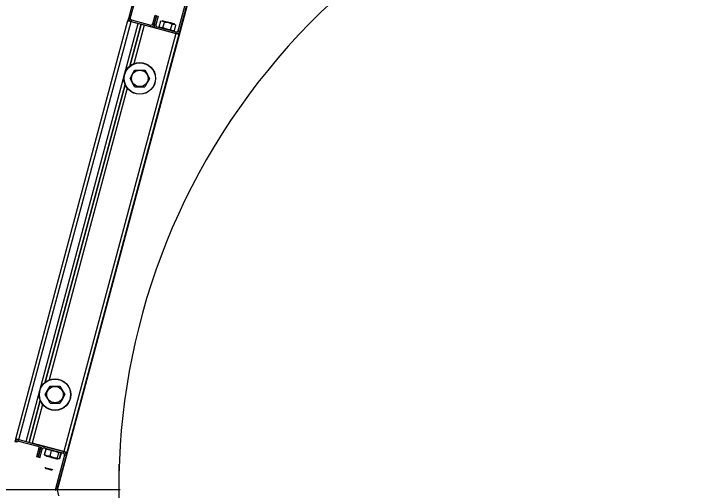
# Model space of a CAD drawing. Extents: x -264205 to -263659, y -1242401 to -1242060.
# Drawn here: x -263873.997 to -263873.375, y -1242241.268 to -1242240.84 of the extents above; entities that cross this region are included whole.
import ezdxf

# ---------------------------------------------------------------- set-up
doc = ezdxf.new("R2010")
doc.units = 0
doc.layers.add('SITUACIA_DSP_2D', color=7, linetype='Continuous')

msp = doc.modelspace()

# ---------------------------------------------------------------- linework, layer by layer
at = {"layer": 'SITUACIA_DSP_2D'}
for p, q in [((-263873.87105, -1242240.75699), (-263873.89417, -1242240.84324)), ((-263873.86968, -1242240.75735), (-263873.89279, -1242240.84361)), ((-263873.84966, -1242240.85517), (-263873.82655, -1242240.76891)), ((-263873.84828, -1242240.85554), (-263873.82517, -1242240.76928)), ((-263873.95837, -1242241.26811), (-263873.83765, -1242240.81757)), ((-263873.89417, -1242240.84324), (-263873.8949, -1242240.846)), ((-263873.89417, -1242240.84324), (-263873.89279, -1242240.84361)), ((-263873.8726, -1242240.84902), (-263873.87051, -1242240.84122)), ((-263873.86914, -1242240.84159), (-263873.87123, -1242240.84939)), ((-263873.87123, -1242240.84939), (-263873.86914, -1242240.84159)), ((-263873.87051, -1242240.84122), (-263873.86914, -1242240.84159)), ((-263873.86776, -1242240.84196), (-263873.86985, -1242240.84976)), ((-263873.86914, -1242240.84159), (-263873.86776, -1242240.84196)), ((-263873.99571, -1242241.22222), (-263873.8949, -1242240.846)), ((-263873.99296, -1242241.22296), (-263873.89215, -1242240.84673)), ((-263873.98654, -1242241.22468), (-263873.88573, -1242240.84845)), ((-263873.8949, -1242240.846), (-263873.89485, -1242240.84601)), ((-263873.89485, -1242240.84601), (-263873.89469, -1242240.84605)), ((-263873.89469, -1242240.84605), (-263873.89444, -1242240.84612)), ((-263873.89444, -1242240.84612), (-263873.8941, -1242240.84621)), ((-263873.8941, -1242240.84621), (-263873.89368, -1242240.84632)), ((-263873.89368, -1242240.84632), (-263873.8932, -1242240.84645)), ((-263873.8932, -1242240.84645), (-263873.89269, -1242240.84659)), ((-263873.88297, -1242240.84919), (-263873.89306, -1242240.88682)), ((-263873.89306, -1242240.88682), (-263873.88297, -1242240.84919)), ((-263873.89269, -1242240.84659), (-263873.89215, -1242240.84673)), ((-263873.89178, -1242240.84536), (-263873.89215, -1242240.84673)), ((-263873.89215, -1242240.84673), (-263873.88573, -1242240.84845)), ((-263873.89215, -1242240.84673), (-263873.87472, -1242240.85141)), ((-263873.89178, -1242240.84536), (-263873.87435, -1242240.85003)), ((-263873.88022, -1242240.84993), (-263873.88957, -1242240.8848)), ((-263873.85178, -1242240.85755), (-263873.88022, -1242240.84993)), ((-263873.87472, -1242240.85141), (-263873.87435, -1242240.85003)), ((-263873.8726, -1242240.84902), (-263873.87123, -1242240.84939)), ((-263873.87123, -1242240.84939), (-263873.86985, -1242240.84976)), ((-263873.86686, -1242240.85143), (-263873.86549, -1242240.84632)), ((-263873.86549, -1242240.84632), (-263873.86397, -1242240.84634)), ((-263873.86397, -1242240.84634), (-263873.86254, -1242240.84691)), ((-263873.86389, -1242240.84614), (-263873.86394, -1242240.84613)), ((-263873.86355, -1242240.84623), (-263873.86389, -1242240.84614)), ((-263873.86289, -1242240.84641), (-263873.86355, -1242240.84623)), ((-263873.86342, -1242240.85235), (-263873.86205, -1242240.84724)), ((-263873.86195, -1242240.84666), (-263873.86289, -1242240.84641)), ((-263873.86254, -1242240.84691), (-263873.86205, -1242240.84724)), ((-263873.86205, -1242240.84724), (-263873.86112, -1242240.84732)), ((-263873.86079, -1242240.84697), (-263873.86195, -1242240.84666)), ((-263873.86112, -1242240.84732), (-263873.85843, -1242240.84781)), ((-263873.85948, -1242240.84732), (-263873.86079, -1242240.84697)), ((-263873.85811, -1242240.84769), (-263873.85948, -1242240.84732)), ((-263873.85843, -1242240.84781), (-263873.85579, -1242240.84879)), ((-263873.85676, -1242240.84805), (-263873.85811, -1242240.84769)), ((-263873.85551, -1242240.84839), (-263873.85676, -1242240.84805)), ((-263873.85653, -1242240.8542), (-263873.85516, -1242240.84909)), ((-263873.85579, -1242240.84879), (-263873.85516, -1242240.84909)), ((-263873.85445, -1242240.84867), (-263873.85551, -1242240.84839)), ((-263873.85516, -1242240.84909), (-263873.85364, -1242240.84911)), ((-263873.85365, -1242240.84889), (-263873.85445, -1242240.84867)), ((-263873.85314, -1242240.84902), (-263873.85365, -1242240.84889)), ((-263873.85364, -1242240.84911), (-263873.85221, -1242240.84968)), ((-263873.85297, -1242240.84907), (-263873.85314, -1242240.84902)), ((-263873.85308, -1242240.85512), (-263873.85172, -1242240.85001)), ((-263873.85221, -1242240.84968), (-263873.85172, -1242240.85001)), ((-263873.86884, -1242240.8515), (-263873.86921, -1242240.85288)), ((-263873.86921, -1242240.85288), (-263873.85178, -1242240.85755)), ((-263873.86884, -1242240.8515), (-263873.85141, -1242240.85618)), ((-263873.86637, -1242240.85176), (-263873.86686, -1242240.85143)), ((-263873.86494, -1242240.85233), (-263873.86637, -1242240.85176)), ((-263873.86342, -1242240.85235), (-263873.86494, -1242240.85233)), ((-263873.86258, -1242240.85275), (-263873.86342, -1242240.85235)), ((-263873.85992, -1242240.85368), (-263873.86258, -1242240.85275)), ((-263873.85722, -1242240.85414), (-263873.85992, -1242240.85368)), ((-263873.85653, -1242240.8542), (-263873.85722, -1242240.85414)), ((-263873.85604, -1242240.85453), (-263873.85653, -1242240.8542)), ((-263873.85461, -1242240.8551), (-263873.85604, -1242240.85453)), ((-263873.85308, -1242240.85512), (-263873.85461, -1242240.8551)), ((-263873.85178, -1242240.85755), (-263873.85141, -1242240.85618)), ((-263873.84966, -1242240.85517), (-263873.84828, -1242240.85554)), ((-263873.85178, -1242240.85755), (-263873.95259, -1242241.23378)), ((-263873.84902, -1242240.85829), (-263873.94983, -1242241.23452)), ((-263873.85124, -1242240.8577), (-263873.85178, -1242240.85755)), ((-263873.85072, -1242240.85783), (-263873.85124, -1242240.8577)), ((-263873.85025, -1242240.85796), (-263873.85072, -1242240.85783)), ((-263873.84983, -1242240.85807), (-263873.85025, -1242240.85796)), ((-263873.84949, -1242240.85817), (-263873.84983, -1242240.85807)), ((-263873.84923, -1242240.85823), (-263873.84949, -1242240.85817)), ((-263873.84908, -1242240.85828), (-263873.84923, -1242240.85823)), ((-263873.84902, -1242240.85829), (-263873.84908, -1242240.85828)), ((-263873.89303, -1242240.89802), (-263873.89087, -1242240.89428)), ((-263873.89087, -1242240.89428), (-263873.88864, -1242240.89042)), ((-263873.88864, -1242240.89042), (-263873.88486, -1242240.89042)), ((-263873.88486, -1242240.89042), (-263873.88097, -1242240.89042)), ((-263873.88097, -1242240.89042), (-263873.87987, -1242240.89042)), ((-263873.87987, -1242240.89042), (-263873.87771, -1242240.89417)), ((-263873.87771, -1242240.89417), (-263873.87548, -1242240.89802)), ((-263873.89081, -1242240.90188), (-263873.89303, -1242240.89802)), ((-263873.87548, -1242240.89802), (-263873.87764, -1242240.90177)), ((-263873.89748, -1242240.90333), (-263873.96928, -1242241.17128)), ((-263873.96928, -1242241.17128), (-263873.89748, -1242240.90333)), ((-263873.89547, -1242240.90682), (-263873.96579, -1242241.16927)), ((-263873.88864, -1242240.90562), (-263873.89081, -1242240.90188)), ((-263873.88864, -1242240.90562), (-263873.88486, -1242240.90562)), ((-263873.88486, -1242240.90562), (-263873.88097, -1242240.90562)), ((-263873.88097, -1242240.90562), (-263873.87987, -1242240.90562)), ((-263873.87764, -1242240.90177), (-263873.87987, -1242240.90562)), ((-263873.96925, -1242241.18249), (-263873.96709, -1242241.17874)), ((-263873.96709, -1242241.17874), (-263873.96487, -1242241.17489)), ((-263873.96487, -1242241.17489), (-263873.96108, -1242241.17489)), ((-263873.96108, -1242241.17489), (-263873.95719, -1242241.17489)), ((-263873.95719, -1242241.17489), (-263873.95609, -1242241.17489)), ((-263873.95609, -1242241.17489), (-263873.95393, -1242241.17864)), ((-263873.95393, -1242241.17864), (-263873.9517, -1242241.18249)), ((-263873.96703, -1242241.18634), (-263873.96925, -1242241.18249)), ((-263873.96487, -1242241.19009), (-263873.96703, -1242241.18634)), ((-263873.95387, -1242241.18624), (-263873.95609, -1242241.19009)), ((-263873.9517, -1242241.18249), (-263873.95387, -1242241.18624)), ((-263873.9737, -1242241.1878), (-263873.98378, -1242241.22542)), ((-263873.98378, -1242241.22542), (-263873.9737, -1242241.1878)), ((-263873.97169, -1242241.19129), (-263873.98103, -1242241.22616)), ((-263873.96487, -1242241.19009), (-263873.96108, -1242241.19009)), ((-263873.96108, -1242241.19009), (-263873.95719, -1242241.19009)), ((-263873.95719, -1242241.19009), (-263873.95609, -1242241.19009)), ((-263873.99571, -1242241.22222), (-263873.99645, -1242241.22498)), ((-263873.99571, -1242241.22222), (-263873.99566, -1242241.22224)), ((-263873.99566, -1242241.22224), (-263873.9955, -1242241.22228)), ((-263873.9955, -1242241.22228), (-263873.99525, -1242241.22235)), ((-263873.99525, -1242241.22235), (-263873.99491, -1242241.22244)), ((-263873.99491, -1242241.22244), (-263873.99449, -1242241.22255)), ((-263873.99449, -1242241.22255), (-263873.99401, -1242241.22268)), ((-263873.99401, -1242241.22268), (-263873.9935, -1242241.22282)), ((-263873.9935, -1242241.22282), (-263873.99296, -1242241.22296)), ((-263873.99296, -1242241.22296), (-263873.99333, -1242241.22434)), ((-263873.99333, -1242241.22434), (-263873.97589, -1242241.22901)), ((-263873.99296, -1242241.22296), (-263873.98654, -1242241.22468)), ((-263873.99296, -1242241.22296), (-263873.97553, -1242241.22763)), ((-263873.99507, -1242241.22535), (-263873.99645, -1242241.22498)), ((-263873.95259, -1242241.23378), (-263873.98103, -1242241.22616)), ((-263873.97489, -1242241.23076), (-263873.97698, -1242241.23855)), ((-263873.97589, -1242241.22901), (-263873.97553, -1242241.22763)), ((-263873.97351, -1242241.23112), (-263873.97489, -1242241.23076)), ((-263873.97002, -1242241.22911), (-263873.97048, -1242241.22899)), ((-263873.97002, -1242241.22911), (-263873.97039, -1242241.23049)), ((-263873.97039, -1242241.23049), (-263873.95295, -1242241.23516)), ((-263873.97002, -1242241.22911), (-263873.95259, -1242241.23378)), ((-263873.9756, -1242241.23892), (-263873.97351, -1242241.23112)), ((-263873.97351, -1242241.23112), (-263873.9756, -1242241.23892)), ((-263873.97422, -1242241.23929), (-263873.97213, -1242241.23149)), ((-263873.97213, -1242241.23149), (-263873.97351, -1242241.23112)), ((-263873.96871, -1242241.23154), (-263873.97008, -1242241.23665)), ((-263873.96984, -1242241.23671), (-263873.96848, -1242241.23161)), ((-263873.96913, -1242241.23711), (-263873.96984, -1242241.23671)), ((-263873.96984, -1242241.23671), (-263873.96971, -1242241.23688)), ((-263873.96971, -1242241.23688), (-263873.96942, -1242241.23708)), ((-263873.96709, -1242241.23784), (-263873.96913, -1242241.23711)), ((-263873.96827, -1242241.23153), (-263873.96848, -1242241.23161)), ((-263873.96848, -1242241.23161), (-263873.96636, -1242241.23178)), ((-263873.96793, -1242241.2315), (-263873.96827, -1242241.23153)), ((-263873.96636, -1242241.23178), (-263873.96432, -1242241.23252)), ((-263873.96497, -1242241.23802), (-263873.96361, -1242241.23291)), ((-263873.96432, -1242241.23252), (-263873.96361, -1242241.23291)), ((-263873.96361, -1242241.23291), (-263873.96076, -1242241.23329)), ((-263873.96076, -1242241.23329), (-263873.95795, -1242241.23422)), ((-263873.95195, -1242241.2369), (-263873.96011, -1242241.26737)), ((-263873.95832, -1242241.2398), (-263873.95695, -1242241.23469)), ((-263873.95795, -1242241.23422), (-263873.95695, -1242241.23469)), ((-263873.95695, -1242241.23469), (-263873.95675, -1242241.23462)), ((-263873.95675, -1242241.23462), (-263873.956, -1242241.23455)), ((-263873.95654, -1242241.24028), (-263873.95517, -1242241.23517)), ((-263873.95494, -1242241.23523), (-263873.9563, -1242241.24034)), ((-263873.956, -1242241.23455), (-263873.95536, -1242241.23495)), ((-263873.95536, -1242241.23495), (-263873.95517, -1242241.23517)), ((-263873.95295, -1242241.23516), (-263873.95259, -1242241.23378)), ((-263873.95213, -1242241.2339), (-263873.95259, -1242241.23378)), ((-263873.95205, -1242241.23392), (-263873.95259, -1242241.23378)), ((-263873.95153, -1242241.23406), (-263873.95205, -1242241.23392)), ((-263873.95057, -1242241.23727), (-263873.95195, -1242241.2369)), ((-263873.95106, -1242241.23419), (-263873.95153, -1242241.23406)), ((-263873.95064, -1242241.2343), (-263873.95106, -1242241.23419)), ((-263873.9503, -1242241.23439), (-263873.95064, -1242241.2343)), ((-263873.95004, -1242241.23446), (-263873.9503, -1242241.23439)), ((-263873.94989, -1242241.2345), (-263873.95004, -1242241.23446)), ((-263873.94983, -1242241.23452), (-263873.94989, -1242241.2345)), ((-263873.9756, -1242241.23892), (-263873.97698, -1242241.23855)), ((-263873.97422, -1242241.23929), (-263873.9756, -1242241.23892)), ((-263873.96883, -1242241.23759), (-263873.96867, -1242241.23763)), ((-263873.96867, -1242241.23763), (-263873.96818, -1242241.23777)), ((-263873.96818, -1242241.23777), (-263873.96738, -1242241.23798)), ((-263873.96738, -1242241.23798), (-263873.96633, -1242241.23826)), ((-263873.96497, -1242241.23802), (-263873.96709, -1242241.23784)), ((-263873.96633, -1242241.23826), (-263873.96509, -1242241.23859)), ((-263873.96509, -1242241.23859), (-263873.96375, -1242241.23895)), ((-263873.96398, -1242241.23849), (-263873.96497, -1242241.23802)), ((-263873.96117, -1242241.23942), (-263873.96398, -1242241.23849)), ((-263873.96375, -1242241.23895), (-263873.96237, -1242241.23932)), ((-263873.96237, -1242241.23932), (-263873.96106, -1242241.23967)), ((-263873.95832, -1242241.2398), (-263873.96117, -1242241.23942)), ((-263873.96106, -1242241.23967), (-263873.95989, -1242241.23999)), ((-263873.95989, -1242241.23999), (-263873.95894, -1242241.24024)), ((-263873.95894, -1242241.24024), (-263873.95827, -1242241.24042)), ((-263873.95057, -1242241.23727), (-263873.95873, -1242241.26774)), ((-263873.95818, -1242241.23997), (-263873.95832, -1242241.2398)), ((-263873.95827, -1242241.24042), (-263873.95791, -1242241.24052)), ((-263873.95755, -1242241.2404), (-263873.95818, -1242241.23997)), ((-263873.95791, -1242241.24052), (-263873.95786, -1242241.24053)), ((-263873.95681, -1242241.24037), (-263873.95755, -1242241.2404)), ((-263873.95654, -1242241.24028), (-263873.95681, -1242241.24037)), ((-263873.96971, -1242241.24813), (-263873.9697, -1242241.24813)), ((-263873.9697, -1242241.24813), (-263873.96945, -1242241.24819)), ((-263873.96945, -1242241.24819), (-263873.96891, -1242241.24834)), ((-263873.96919, -1242241.249), (-263873.9692, -1242241.249)), ((-263873.96894, -1242241.24907), (-263873.96919, -1242241.249)), ((-263873.9684, -1242241.24921), (-263873.96894, -1242241.24907)), ((-263873.96891, -1242241.24834), (-263873.96811, -1242241.24855)), ((-263873.96762, -1242241.24942), (-263873.9684, -1242241.24921)), ((-263873.96811, -1242241.24855), (-263873.96712, -1242241.24882)), ((-263873.96669, -1242241.24967), (-263873.96762, -1242241.24942)), ((-263873.96712, -1242241.24882), (-263873.96604, -1242241.24911)), ((-263873.96604, -1242241.24911), (-263873.96496, -1242241.2494)), ((-263873.96496, -1242241.2494), (-263873.96397, -1242241.24966)), ((-263873.90324, -1242241.24516), (-263873.90324, -1242241.29105)), ((-263873.96571, -1242241.24993), (-263873.96669, -1242241.24967)), ((-263873.96478, -1242241.25018), (-263873.96571, -1242241.24993)), ((-263873.96401, -1242241.25039), (-263873.96478, -1242241.25018)), ((-263873.96348, -1242241.25053), (-263873.96401, -1242241.25039)), ((-263873.96397, -1242241.24966), (-263873.96317, -1242241.24988)), ((-263873.96325, -1242241.25059), (-263873.96348, -1242241.25053)), ((-263873.96324, -1242241.2506), (-263873.96325, -1242241.25059)), ((-263873.96317, -1242241.24988), (-263873.96262, -1242241.25002)), ((-263873.96262, -1242241.25002), (-263873.96238, -1242241.25009)), ((-263873.96238, -1242241.25009), (-263873.96237, -1242241.25009)), ((-263873.9019, -1242241.26811), (-263874.09855, -1242241.26811)), ((-263873.96011, -1242241.26737), (-263873.95873, -1242241.26774)), ((-263873.9569, -1242241.27359), (-263873.95837, -1242241.26811))]:
    msp.add_line(p, q, dxfattribs=at)
for centre, radius in [((-263873.88426, -1242240.89802), 0.01425), ((-263873.88426, -1242240.89802), 0.01401), ((-263873.88426, -1242240.89802), 0.00739), ((-263873.96048, -1242241.18249), 0.01425), ((-263873.96048, -1242241.18249), 0.01401), ((-263873.96048, -1242241.18249), 0.00739)]:
    msp.add_circle(centre, radius, dxfattribs=at)
for centre, radius, start, end in [((-263873.30474, -1242241.26811), 0.5985, 54.56502, 305.43498), ((-263873.89141, -1242240.84398), 0.00285, 164.99999, 255), ((-263873.89141, -1242240.84398), 0.00143, 164.99999, 255), ((-263873.87398, -1242240.84865), 0.00285, 255, 344.99999), ((-263873.87398, -1242240.84865), 0.00142, 255, 344.99999), ((-263873.86847, -1242240.85013), 0.00285, 164.99999, 255), ((-263873.86847, -1242240.85013), 0.00143, 164.99999, 255), ((-263873.85104, -1242240.8548), 0.00285, 255, 344.99999), ((-263873.85104, -1242240.8548), 0.00143, 255, 344.99999), ((-263873.9937, -1242241.22571), 0.00285, 75, 164.99999), ((-263873.9937, -1242241.22571), 0.00143, 75, 164.99999), ((-263873.97626, -1242241.23039), 0.00143, 344.99999, 75), ((-263873.97626, -1242241.23039), 0.00285, 344.99999, 75), ((-263873.97076, -1242241.23186), 0.00285, 75, 164.99999), ((-263873.97076, -1242241.23186), 0.00143, 75, 164.99999), ((-263873.95332, -1242241.23653), 0.00143, 344.99999, 75), ((-263873.95332, -1242241.23653), 0.00285, 344.99999, 75), ((-263873.95736, -1242241.26811), 0.00285, 164.99999, 195.00001), ((-263873.95736, -1242241.26811), 0.00143, 164.99999, 195.00001)]:
    msp.add_arc(centre, radius, start, end, dxfattribs=at)

doc.saveas('drawing.dxf')
